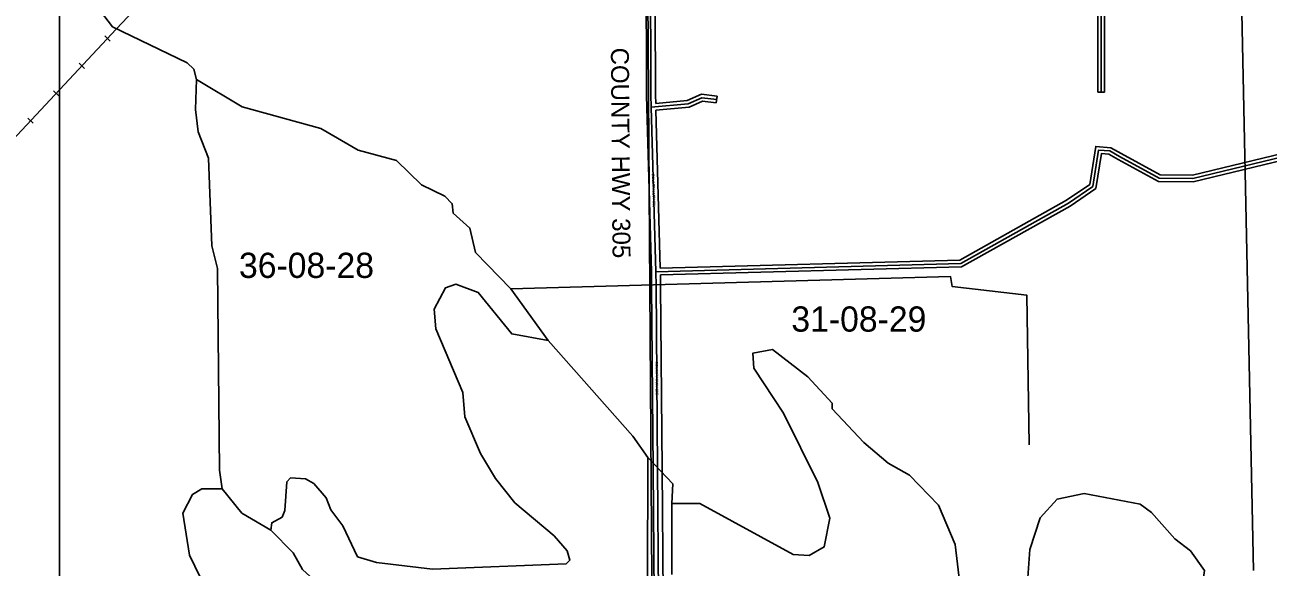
# Model space of a CAD drawing. Extents: x 418523 to 616617, y 1878279 to 2196743.
# Drawn here: x 515508 to 526595, y 1971295 to 1976132 of the extents above; entities that cross this region are included whole.
import ezdxf

# ---------------------------------------------------------------- set-up
doc = ezdxf.new("R2010")
doc.units = 0
for name, color, linetype in [('Level 1', 7, 'Continuous'), ('Level 2', 7, 'Continuous'), ('Level 22', 7, 'Continuous'), ('Level 23', 7, 'Continuous'), ('Level 28', 7, 'Continuous'), ('Level 31', 7, 'Continuous'), ('Level 32', 7, 'Continuous'), ('Level 34', 7, 'Continuous'), ('Level 37', 7, 'Continuous'), ('Level 5', 7, 'Continuous'), ('Level 7', 7, 'Continuous')]:
    doc.layers.add(name, color=color, linetype=linetype)

msp = doc.modelspace()

# ---------------------------------------------------------------- linework, layer by layer
at = {"layer": 'Level 1'}
for p, q in [((526352.964, 1976634.046), (526463.673, 1971266.003)), ((521062.755, 1976553.17), (521097.512, 1971191.608)), ((515818.11, 1976405.941), (515817.817, 1971188.743))]:
    msp.add_line(p, q, dxfattribs=at)
at = {"layer": 'Level 22'}
for p, q in [((521135.279, 1973930.096), (521094.339, 1975396.886)), ((521136.405, 1973804.63), (521135.279, 1973930.096)), ((521149.765, 1972171.386), (521136.405, 1973804.63)), ((521169.483, 1969761.709), (521149.765, 1972171.386))]:
    msp.add_line(p, q, dxfattribs=at)
msp.add_lwpolyline([(521094.339, 1975396.886), (521091.25, 1975505.996), (521084.07, 1977869.449)], dxfattribs=at)
at = {"layer": 'Level 23'}
for p, q in [((521095.284, 1973929.358), (521054.354, 1975395.77)), ((521174.43, 1973961.159), (521135.089, 1975370.657)), ((521096.406, 1973804.271), (521095.284, 1973929.357)), ((521176.405, 1973804.989), (521175.542, 1973901.166)), ((521109.766, 1972171.059), (521096.406, 1973804.303)), ((521189.765, 1972171.712), (521176.405, 1973804.956)), ((521129.483, 1969761.886), (521109.766, 1972171.059)), ((521209.242, 1969791.562), (521189.765, 1972171.712))]:
    msp.add_line(p, q, dxfattribs=at)
for points in [[(521054.354, 1975395.754), (521051.25, 1975505.369), (521044.068, 1977869.327)], [(521133.397, 1975430.772), (521131.249, 1975506.622), (521124.16, 1977839.955)]]:
    msp.add_lwpolyline(points, dxfattribs=at)
at = {"layer": 'Level 31'}
msp.add_line((521135.279, 1973930.096), (523852.985, 1974003.121), dxfattribs=at)
for points in [[(523461.844, 1977899.69), (524546.421, 1977935.789), (524874.861, 1977952.796), (524977.29, 1977938.611), (525039.331, 1977898.023), (525104.315, 1977792.693), (525105.137, 1975531.093)], [(521094.339, 1975396.886), (521422.858, 1975428.409), (521545.849, 1975482.144), (521677.783, 1975465.296)], [(523852.985, 1974003.121), (524813.815, 1974541.526), (525031.065, 1974690.577), (525082.358, 1975015.506), (525182.276, 1975006.786), (525270.63, 1974958.104)], [(525270.63, 1974958.104), (525623.412, 1974763.381), (525923.576, 1974762.316), (526908.05, 1975000.308), (527240.553, 1974992.594)]]:
    msp.add_lwpolyline(points, dxfattribs=at)
at = {"layer": 'Level 32'}
for p, q in [((525135.138, 1975531.103), (525075.136, 1975531.082)), ((521681.583, 1975495.055), (521673.982, 1975435.536)), ((521174.43, 1973961.159), (523844.779, 1974032.912)), ((521175.542, 1973901.166), (523861.192, 1973973.33))]:
    msp.add_line(p, q, dxfattribs=at)
for points in [[(523461.155, 1977929.684), (524545.146, 1977965.763), (524876.155, 1977982.904), (524988.078, 1977967.404), (525061.352, 1977919.467), (525134.311, 1977801.208), (525135.138, 1975531.103)], [(523462.535, 1977869.694), (524547.695, 1977905.814), (524873.567, 1977922.687), (524966.503, 1977909.817), (525017.31, 1977876.579), (525074.317, 1977784.178), (525075.136, 1975531.082)], [(521133.397, 1975430.772), (521415.23, 1975457.816), (521541.43, 1975512.951), (521681.583, 1975495.055)], [(521135.089, 1975370.657), (521430.485, 1975399.002), (521550.267, 1975451.336), (521673.982, 1975435.536)], [(523844.779, 1974032.911), (524797.964, 1974567.033), (525003.445, 1974708.011), (525057.088, 1975047.826), (525191.201, 1975036.121), (525285.108, 1974984.38)], [(523861.192, 1973973.331), (524829.667, 1974516.019), (525058.686, 1974673.144), (525107.628, 1974983.186), (525173.351, 1974977.45), (525256.153, 1974931.828)], [(525256.133, 1974931.839), (525615.632, 1974733.408), (525927.098, 1974732.303), (526911.281, 1974970.224), (527239.857, 1974962.601)], [(525285.128, 1974984.369), (525631.192, 1974793.355), (525920.054, 1974792.329), (526904.818, 1975030.392), (527241.248, 1975022.586)]]:
    msp.add_lwpolyline(points, dxfattribs=at)
at = {"layer": 'Level 37'}
for p, q in [((516219.879, 1976033.478), (516269.055, 1975987.47)), ((515991.105, 1975788.949), (516040.281, 1975742.941)), ((515762.33, 1975544.421), (515811.507, 1975498.411)), ((515533.557, 1975299.891), (515582.733, 1975253.882))]:
    msp.add_line(p, q, dxfattribs=at)
msp.add_lwpolyline([(537362.61, 2009067.276), (537362.578, 2009067.22), (533698.855, 2002482.46), (533511.034, 2002161.975), (533405.803, 2001982.678), (530749.293, 1997212.435), (528931.103, 1993948.658), (528882.278, 1993861.185), (526195.875, 1989040.097), (522953.83, 1983223.334), (522677.9, 1982890.496), (521060.633, 1981160.661), (517460.25, 1977310.557), (516681.654, 1976477.815), (516321.654, 1976092.976), (514050.61, 1973665.531), (510059.161, 1969399.716)], dxfattribs=at)
at = {"layer": 'Level 5'}
for p, q in [((520174.222, 1973316.353), (519842.266, 1973775.941)), ((521059.291, 1971162.703), (521062.852, 1972271.44)), ((521276.235, 1971228.707), (521278.294, 1971862.263))]:
    msp.add_line(p, q, dxfattribs=at)
for points in [[(517038.917, 1975644.029), (517014.205, 1975735.831), (516956.052, 1975794.351), (516290.15, 1976113.291), (516074.32, 1976397.445), (515766.4, 1976556.814), (515566.972, 1976757.536)], [(517268.895, 1971991.952), (517244.402, 1972158.746), (517225.21, 1973959.47), (517175.846, 1974159.704), (517145.041, 1974943.453), (517054.095, 1975177.167), (517029.741, 1975377.302), (517038.917, 1975644.029)], [(519842.266, 1973775.941), (519526.533, 1974102.104), (519477.228, 1974319.009), (519327.602, 1974452.85), (519319.53, 1974536.242), (519253.068, 1974603.163), (519044.981, 1974703.852), (518820.582, 1974921.355), (518479.092, 1975014.162), (518146.251, 1975206.983), (517446.62, 1975400.968), (517038.917, 1975644.029)], [(524464.481, 1972385.498), (524443.778, 1973719.38), (523777.13, 1973796.563), (523760.749, 1973888.335), (519842.266, 1973775.941)], [(521062.852, 1972271.44), (520930.085, 1972463.593), (520174.222, 1973316.353)], [(521278.294, 1971862.263), (521287.181, 1972037.297), (521062.852, 1972271.44)], [(517701.172, 1971623.749), (517443.234, 1971774.62), (517268.895, 1971991.952)], [(518149.742, 1971122.093), (517983.505, 1971272.705), (517900.63, 1971423.017), (517701.172, 1971623.749)]]:
    msp.add_lwpolyline(points, dxfattribs=at)
at = {"layer": 'Level 7'}
for points in [[(517701.172, 1971623.749), (517709.741, 1971690.401), (517801.603, 1971740.133), (517826.802, 1971798.386), (517844.299, 1972056.781), (517877.769, 1972089.993), (518011.122, 1972081.235), (518086.015, 1972039.325), (518193.97, 1971913.923), (518235.322, 1971805.411), (518343.237, 1971663.339), (518475.705, 1971387.814), (518642.27, 1971337.275), (519142.253, 1971277.28), (520334.521, 1971323.447), (520367.991, 1971356.688), (520343.249, 1971440.12), (520226.964, 1971573.891), (519877.78, 1971866.774), (519703.403, 1972084.107), (519570.775, 1972309.621), (519430.096, 1972635.197), (519414.112, 1972852.002), (519174.186, 1973419.633), (519158.103, 1973594.756), (519258.752, 1973786.173), (519350.554, 1973819.215), (519550.4, 1973743.536), (519849.304, 1973375.791), (520174.222, 1973316.353)], [(524556.219, 1969817.567), (524207.204, 1970160.511), (523942.208, 1970703.221), (523851.78, 1971095.319), (523803.031, 1971495.628), (523654.121, 1971846.254), (523396.54, 1972113.827), (523205.164, 1972222.827), (522989.005, 1972406.939), (522706.554, 1972707.972), (522706.713, 1972757.984), (522490.714, 1972992.086), (522174.722, 1973234.858), (521999.558, 1973202.105), (522007.44, 1973068.682), (522272.924, 1972667.696), (522579.382, 1972049.785), (522686.71, 1971732.648), (522635.874, 1971474.381), (522502.231, 1971399.808), (522360.548, 1971408.606), (521528.38, 1971861.446), (521278.294, 1971862.263)], [(517678.1, 1969370.949), (517702.819, 1969547.959), (517620.56, 1969890.016), (517405.446, 1970399.246), (517405.615, 1970449.266), (517322.642, 1970566.238), (517314.63, 1970674.641), (517215.055, 1970808.353), (517165.66, 1971008.587), (516975.189, 1971401.014), (516918.041, 1971776.322), (517001.96, 1971942.788), (517085.491, 1971992.54), (517268.895, 1971991.952)], [(525990.363, 1969339.565), (526222.713, 1969570.423), (526273.41, 1969778.669), (526249.713, 1970187.249), (525984.289, 1970596.585), (525985.493, 1970971.714), (526028.119, 1971263.361), (525903.633, 1971438.815), (525762.277, 1971547.645), (525554.618, 1971781.748), (525454.805, 1971857.108), (524954.921, 1971950.404), (524712.996, 1971901.17), (524562.425, 1971734.934), (524469.808, 1971451.796), (524426.108, 1970826.7), (524367.23, 1970660.165)]]:
    msp.add_lwpolyline(points, dxfattribs=at)

# ---------------------------------------------------------------- texts
at = {"layer": 'Level 2'}
for s, p in [('36-08-28', (517417.231, 1973874.402)), ('31-08-29', (522342.869, 1973395.357))]:
    msp.add_text(s, height=225, dxfattribs=at).set_placement(p)
at = {"layer": 'Level 28'}
msp.add_text('COUNTY HWY 305', height=160, rotation=270.4677, dxfattribs=at).set_placement((520733.667, 1975928.018))
at = {"layer": 'Level 34'}
for rotation, p in [(271.5977722, (521098.308, 1974806.71)), (270.4677, (521129.413, 1973131.523))]:
    msp.add_text('COUNTY HWY 305', height=25, rotation=rotation, dxfattribs=at).set_placement(p)

doc.saveas('drawing.dxf')
